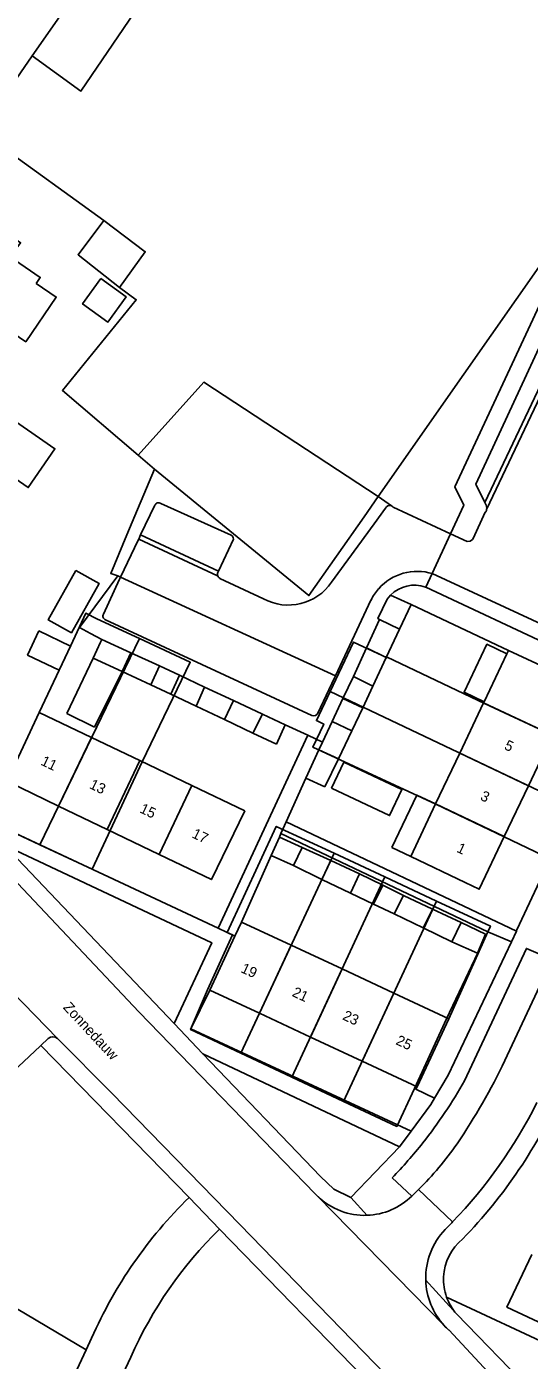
# Model space of a CAD drawing. Extents: x 194485 to 197793, y 468269 to 470822.
# Drawn here: x 195288 to 195346.2, y 470590.6 to 470744.9 of the extents above; entities that cross this region are included whole.
import ezdxf

# ---------------------------------------------------------------- set-up
doc = ezdxf.new("R2010")
doc.units = 0
for name, color, linetype in [('BGT grensvlak begroeid terreindeel', 7, 'Continuous'), ('BGT grensvlak gebouwinstallatie plus 1', 7, 'Continuous'), ('BGT grensvlak onbegroeid terreindeel', 7, 'Continuous'), ('BGT grensvlak pand op maaiveld', 7, 'Continuous'), ('BGT grensvlak pand op maaiveld LR', 7, 'Continuous'), ('BGT grensvlak wegdeel', 7, 'Continuous'), ('BGT tekst huisnummerreeks', 7, 'Continuous'), ('BGT tekst openbare ruimte label weg', 7, 'Continuous'), ('GEM grensvlak WOZ_BRK percelen', 7, 'Continuous')]:
    doc.layers.add(name, color=color, linetype=linetype)

msp = doc.modelspace()

# ---------------------------------------------------------------- linework, layer by layer
at = {"layer": 'BGT grensvlak begroeid terreindeel'}
for p, q in [((195328.7, 470690.52), (195327.06, 470688.18)), ((195328.7, 470690.52), (195330.23, 470689.44)), ((195269.93, 470606.57), (195294.91, 470591.8))]:
    msp.add_line(p, q, dxfattribs=at)
for points in [[(195366.26, 470744.11), (195338.61, 470704.66), (195328.7, 470690.52)], [(195300.92, 470695.3), (195308.54, 470703.74), (195328.7, 470690.52)], [(195302.8, 470693.69), (195320.67, 470679.05), (195327.06, 470688.18)], [(195335.21, 470620.92), (195333.06, 470621.95), (195333.19, 470622.24)]]:
    msp.add_lwpolyline(points, dxfattribs=at)
at = {"layer": 'BGT grensvlak gebouwinstallatie plus 1'}
for p, q in [((195330.13, 470679.12), (195332.49, 470678.01)), ((195331.17, 470675.19), (195332.49, 470678.01)), ((195295.73, 470671.83), (195292.69, 470665.43)), ((195305.72, 470669.84), (195303.41, 470670.92)), ((195299.06, 470670.29), (195295.89, 470663.85)), ((195305.72, 470669.84), (195304.69, 470667.65)), ((195308.61, 470668.48), (195305.72, 470669.84)), ((195325.82, 470669.71), (195324.62, 470667.15)), ((195302.39, 470668.74), (195304.69, 470667.65)), ((195304.69, 470667.65), (195307.64, 470666.26)), ((195326.9, 470666.08), (195328.07, 470668.57)), ((195324.62, 470667.15), (195323.37, 470664.48)), ((195326.9, 470666.08), (195324.62, 470667.15)), ((195325.65, 470663.41), (195326.9, 470666.08)), ((195295.89, 470663.85), (195292.69, 470665.43)), ((195315.3, 470665.35), (195317.94, 470664.12)), ((195314.19, 470663.15), (195316.92, 470661.88)), ((195316.92, 470661.88), (195317.94, 470664.12)), ((195330.29, 470649.91), (195333.17, 470655.98)), ((195335.34, 470654.95), (195333.17, 470655.98)), ((195316.3, 470648.97), (195317.26, 470651.12)), ((195319.91, 470649.93), (195317.26, 470651.12)), ((195318.88, 470647.82), (195316.3, 470648.97)), ((195332.46, 470648.88), (195330.29, 470649.91)), ((195326.54, 470646.85), (195329.23, 470645.54)), ((195328.17, 470643.36), (195325.48, 470644.63)), ((195328.17, 470643.36), (195329.23, 470645.54)), ((195329.23, 470645.54), (195331.63, 470644.37)), ((195330.55, 470642.24), (195328.17, 470643.36)), ((195338.29, 470641.22), (195341.09, 470639.9)), ((195341.09, 470639.9), (195340.17, 470637.68)), ((195340.17, 470637.68), (195337.21, 470639.01))]:
    msp.add_line(p, q, dxfattribs=at)
for points in [[(195293.71, 470681.96), (195290.53, 470676.24), (195293.21, 470674.75), (195296.4, 470680.46), (195293.71, 470681.96)], [(195330.13, 470679.12), (195329.75, 470678.65), (195328.67, 470676.4), (195328.86, 470676.3)], [(195343.58, 470672.32), (195341.27, 470673.42), (195338.63, 470667.87), (195340.95, 470666.77)]]:
    msp.add_lwpolyline(points, dxfattribs=at)
at = {"layer": 'BGT grensvlak onbegroeid terreindeel'}
for p, q in [((195296.94, 470722.44), (195282.62, 470732.81)), ((195300.92, 470695.3), (195302.8, 470693.69)), ((195332.49, 470678.01), (195343.76, 470672.7)), ((195341.37, 470640.17), (195336.87, 470630.1)), ((195359.46, 470587.2), (195336.6, 470597.9))]:
    msp.add_line(p, q, dxfattribs=at)
for points in [[(195288.67, 470741.49), (195294.31, 470737.43), (195309.74, 470760.18), (195310.66, 470761.38), (195325.26, 470750.45), (195336.55, 470765.98)], [(195300.92, 470695.3), (195292.17, 470702.79), (195300.71, 470713.29), (195298.75, 470714.71)], [(195302.8, 470693.69), (195299.62, 470686.07), (195297.76, 470681.62), (195298.59, 470681.34)]]:
    msp.add_lwpolyline(points, dxfattribs=at)
at = {"layer": 'BGT grensvlak pand op maaiveld'}
for p, q in [((195327.34, 470673.01), (195328.86, 470676.3)), ((195331.17, 470675.19), (195328.86, 470676.3)), ((195329.62, 470671.88), (195331.17, 470675.19)), ((195293.1, 470673.2), (195289.44, 470674.98)), ((195296.58, 470673.67), (195295.73, 470671.83)), ((195296.72, 470673.98), (195296.58, 470673.67)), ((195296.72, 470673.98), (195300.07, 470672.45)), ((195291.8, 470670.44), (195293.1, 470673.2)), ((195300.07, 470672.45), (195303.41, 470670.92)), ((195325.82, 470669.71), (195327.34, 470673.01)), ((195340.95, 470666.77), (195343.58, 470672.32)), ((195343.58, 470672.32), (195343.76, 470672.7)), ((195343.76, 470672.7), (195351.74, 470668.98)), ((195295.73, 470671.83), (195299.06, 470670.29)), ((195302.39, 470668.74), (195303.41, 470670.92)), ((195328.07, 470668.57), (195329.62, 470671.88)), ((195299.06, 470670.29), (195302.39, 470668.74)), ((195325.82, 470669.71), (195328.07, 470668.57)), ((195307.64, 470666.26), (195308.61, 470668.48)), ((195311.96, 470666.91), (195308.61, 470668.48)), ((195310.92, 470664.71), (195307.64, 470666.26)), ((195315.3, 470665.35), (195311.96, 470666.91)), ((195338.12, 470660.82), (195340.89, 470666.66)), ((195340.89, 470666.66), (195340.95, 470666.77)), ((195314.19, 470663.15), (195310.92, 470664.71)), ((195315.3, 470665.35), (195314.19, 470663.15)), ((195323.37, 470664.48), (195322.25, 470662.09)), ((195325.65, 470663.41), (195323.37, 470664.48)), ((195324.09, 470660.17), (195325.65, 470663.41)), ((195348.84, 470662.89), (195346.07, 470657.04)), ((195301.1, 470659.98), (195295.54, 470662.64)), ((195321.84, 470661.22), (195322.25, 470662.09)), ((195307.13, 470657.09), (195301.1, 470659.98)), ((195320.31, 470657.94), (195321.84, 470661.22)), ((195322.53, 470656.92), (195324.09, 470660.17)), ((195335.34, 470654.95), (195338.12, 470660.82)), ((195313.26, 470654.15), (195307.13, 470657.09)), ((195320.31, 470657.94), (195322.53, 470656.92)), ((195346.07, 470657.04), (195343.28, 470651.18)), ((195291.71, 470654.71), (195297.33, 470652.01)), ((195332.46, 470648.88), (195335.34, 470654.95)), ((195297.33, 470652.01), (195303.36, 470649.11)), ((195319.91, 470649.93), (195318.88, 470647.82)), ((195323.23, 470648.39), (195319.91, 470649.93)), ((195338.77, 470645.86), (195332.46, 470648.88)), ((195318.88, 470647.82), (195322.18, 470646.22)), ((195326.54, 470646.85), (195323.23, 470648.39)), ((195322.18, 470646.22), (195325.48, 470644.63)), ((195325.48, 470644.63), (195326.54, 470646.85)), ((195331.63, 470644.37), (195330.55, 470642.24)), ((195334.96, 470642.79), (195331.63, 470644.37)), ((195338.29, 470641.22), (195334.96, 470642.79)), ((195312.12, 470639.67), (195312.87, 470641.29)), ((195312.87, 470641.29), (195318.62, 470638.6)), ((195330.55, 470642.24), (195333.88, 470640.62)), ((195337.21, 470639.01), (195338.29, 470641.22)), ((195309.22, 470633.39), (195312.12, 470639.67)), ((195333.88, 470640.62), (195337.21, 470639.01)), ((195318.62, 470638.6), (195324.51, 470635.86)), ((195324.51, 470635.86), (195330.5, 470633.07)), ((195314.95, 470630.73), (195309.22, 470633.39)), ((195330.5, 470633.07), (195336.87, 470630.1)), ((195320.86, 470627.98), (195314.95, 470630.73)), ((195336.87, 470630.1), (195333.19, 470622.24)), ((195326.85, 470625.19), (195320.86, 470627.98)), ((195333.19, 470622.24), (195326.85, 470625.19))]:
    msp.add_line(p, q, dxfattribs=at)
for points in [[(195289.11, 470715.18), (195289.59, 470715.87), (195286.12, 470718.26), (195287.32, 470719.88), (195283.88, 470722.34), (195283.27, 470721.51), (195281.2, 470722.9), (195277.22, 470717.2)], [(195298.75, 470714.71), (195293.97, 470718.49), (195296.94, 470722.44)], [(195296.94, 470722.44), (195301.74, 470718.83), (195298.75, 470714.71)], [(195296.59, 470715.73), (195299.52, 470713.63), (195297.42, 470710.71), (195294.49, 470712.8), (195296.59, 470715.73)], [(195282.58, 470713.49), (195281.91, 470712.5), (195287.92, 470708.42), (195291.44, 470713.6), (195289.11, 470715.18)], [(195284.96, 470700.43), (195281.86, 470695.93), (195288.2, 470691.56), (195291.3, 470696.05), (195284.96, 470700.43)], [(195289.44, 470674.98), (195288.13, 470672.17), (195291.8, 470670.44)], [(195295.54, 470662.64), (195289.49, 470665.55), (195285.77, 470657.57), (195291.71, 470654.71)], [(195323.28, 470656.78), (195330.02, 470653.61), (195331.44, 470656.63), (195324.7, 470659.8), (195323.28, 470656.78)], [(195303.36, 470649.11), (195309.4, 470646.2), (195313.26, 470654.15)], [(195343.28, 470651.18), (195340.38, 470645.09), (195338.77, 470645.86)], [(195354.35, 470599.1), (195351.49, 470593.03), (195343.59, 470596.74), (195346.45, 470602.82)]]:
    msp.add_lwpolyline(points, dxfattribs=at)
at = {"layer": 'BGT grensvlak pand op maaiveld LR'}
for p, q in [((195300.07, 470672.45), (195299.06, 470670.29)), ((195327.34, 470673.01), (195329.62, 470671.88)), ((195311.96, 470666.91), (195310.92, 470664.71)), ((195340.89, 470666.66), (195348.84, 470662.89)), ((195295.54, 470662.64), (195291.71, 470654.71)), ((195301.1, 470659.98), (195297.33, 470652.01)), ((195324.09, 470660.17), (195321.84, 470661.22)), ((195338.12, 470660.82), (195346.07, 470657.04)), ((195307.13, 470657.09), (195303.36, 470649.11)), ((195335.34, 470654.95), (195343.28, 470651.18)), ((195322.18, 470646.22), (195323.23, 470648.39)), ((195333.88, 470640.62), (195334.96, 470642.79)), ((195318.62, 470638.6), (195314.95, 470630.73)), ((195320.86, 470627.98), (195324.51, 470635.86)), ((195326.85, 470625.19), (195330.5, 470633.07))]:
    msp.add_line(p, q, dxfattribs=at)
at = {"layer": 'BGT grensvlak wegdeel'}
for p, q in [((195288.67, 470741.49), (195338.9, 470813.57)), ((195282.62, 470732.81), (195288.67, 470741.49)), ((195355.39, 470720.18), (195341.02, 470689.81)), ((195356.26, 470720.8), (195341.23, 470689)), ((195301.21, 470686.08), (195302.86, 470689.52)), ((195303.55, 470689.71), (195311.67, 470686.03)), ((195330.43, 470689.3), (195337.07, 470686.21)), ((195341.02, 470689.81), (195341.1, 470689.66)), ((195300.99, 470685.6), (195301.21, 470686.08)), ((195301.21, 470686.08), (195310.22, 470681.87)), ((195337.07, 470686.21), (195334.95, 470681.6)), ((195300.99, 470685.6), (195310.12, 470681.33)), ((195311.95, 470685.6), (195310.22, 470681.87)), ((195298.59, 470681.34), (195298.88, 470681.2)), ((195310.22, 470681.87), (195310.15, 470681.72)), ((195334.95, 470681.6), (195334.22, 470680.02)), ((195334.95, 470681.6), (195356.18, 470671.77)), ((195298.88, 470681.2), (195323.74, 470669.77)), ((195310.36, 470681.05), (195315.41, 470678.69)), ((195334.22, 470680.02), (195334.17, 470680.04)), ((195334.22, 470680.02), (195355.73, 470669.93)), ((195323.74, 470669.77), (195327.86, 470678.54)), ((195321.02, 470665.2), (195297.14, 470676.26)), ((195296.72, 470673.98), (195295.42, 470674.67)), ((195320.54, 470662.92), (195310.17, 470640.58)), ((195317.94, 470664.12), (195320.54, 470662.92)), ((195322.25, 470662.09), (195320.54, 470662.92)), ((195318.05, 470652.88), (195320.31, 470657.94)), ((195317.44, 470651.52), (195318.05, 470652.88)), ((195318.05, 470652.88), (195344.69, 470640.24)), ((195317.26, 470651.12), (195317.44, 470651.52)), ((195317.44, 470651.52), (195341.37, 470640.17)), ((195305.09, 470629.53), (195285.47, 470650.17)), ((195312.87, 470641.29), (195316.3, 470648.97)), ((195312.12, 470639.67), (195310.17, 470640.58)), ((195344.1, 470638.99), (195341.37, 470640.17)), ((195344.69, 470640.24), (195344.1, 470638.99)), ((195348.81, 470636.94), (195343.36, 470625.25)), ((195286.33, 470633.23), (195291.59, 470627.81)), ((195305.09, 470629.53), (195308.42, 470626.05)), ((195289.66, 470627.01), (195290.52, 470627.81)), ((195297.89, 470621.49), (195291.59, 470627.81)), ((195289.59, 470626.94), (195276.79, 470614.93)), ((195289.59, 470626.94), (195289.66, 470627.01)), ((195306.81, 470609.42), (195289.66, 470627.01)), ((195331.17, 470615.29), (195308.42, 470626.05)), ((195331.17, 470615.29), (195332.49, 470617.08)), ((195325.53, 470609.42), (195331.17, 470615.29)), ((195332.58, 470609.59), (195330.32, 470611.68)), ((195333.36, 470610.33), (195337.3, 470606.6)), ((195310.35, 470605.77), (195306.81, 470609.42)), ((195321.73, 470609.52), (195336.33, 470594.6)), ((195327.41, 470607.35), (195325.53, 470609.42)), ((195343.73, 470571.42), (195310.35, 470605.77)), ((195337.75, 470595.94), (195334.18, 470599.88)), ((195353.24, 470580.05), (195337.75, 470595.94)), ((195294.91, 470591.8), (195291.72, 470584.96)), ((195295.53, 470593.14), (195294.91, 470591.8)), ((195294.33, 470578.64), (195300.07, 470590.95))]:
    msp.add_line(p, q, dxfattribs=at)
for points in [[(195337.07, 470686.21), (195338.59, 470689.51), (195337.56, 470691.65), (195351.61, 470721.77), (195354.63, 470722.38), (195357.44, 470728.27), (195369.99, 470738.75), (195383.39, 470767.12), (195386.54, 470767.85), (195389.57, 470774.4)], [(195352.67, 470719.33), (195340, 470691.96), (195341.02, 470689.81)], [(195323.3, 470680.62), (195328.23, 470687.36), (195329.54, 470689.16)], [(195337.07, 470686.21), (195338.99, 470685.32), (195339.33, 470685.35), (195339.6, 470685.53), (195339.67, 470685.66), (195341.08, 470688.7)], [(195298.88, 470681.2), (195300.92, 470685.46), (195300.99, 470685.6)], [(195298.59, 470681.34), (195294.14, 470675.36), (195295.42, 470674.67)], [(195296.92, 470676.91), (195298.77, 470680.96), (195298.88, 470681.2)], [(195321.71, 470665.47), (195323.62, 470669.53), (195323.74, 470669.77)], [(195356.98, 470666.52), (195344.75, 470640.38), (195344.69, 470640.24)], [(195310.17, 470640.58), (195283.61, 470653.01), (195281.56, 470653.94)], [(195321.41, 470609.85), (195301, 470630.91), (195281.83, 470651.18)], [(195285.47, 470650.17), (195309.43, 470638.89), (195305.09, 470629.53)], [(195344.1, 470638.99), (195336.8, 470623.57), (195335.21, 470620.92)], [(195338.69, 470622.93), (195345.84, 470638.23), (195348.81, 470636.94)], [(195332.49, 470617.08), (195307.02, 470628.92), (195309.22, 470633.39)], [(195308.42, 470626.05), (195322.01, 470611.83), (195323.58, 470610.39), (195325.53, 470609.42)], [(195297.89, 470621.49), (195312.68, 470606.29), (195345.18, 470572.82)], [(195335.21, 470620.92), (195334.77, 470620.19), (195332.49, 470617.08)], [(195349.3, 470580.97), (195343.41, 470587.06), (195336.85, 470594.09)]]:
    msp.add_lwpolyline(points, dxfattribs=at)
for centre, radius, start, end in [((195303.28, 470689.35), 0.448, 53.0023, 158.0028), ((195330.03, 470688.95), 0.535, 68.3806, 156.3965), ((195330.04, 470688.95), 0.529, 41.4864, 68.5675), ((195340.43, 470689.19), 0.824, 322.9985, 346.4718), ((195340.44, 470689.19), 0.812, 346.5748, 35.6453), ((195311.49, 470685.61), 0.456, 358.577, 67.3214), ((195310.59, 470681.49), 0.494, 152.3296, 198.8505), ((195310.59, 470681.49), 0.492, 198.7549, 242.3798), ((195333.2, 470675.93), 5.93, 72.8003, 138.5972), ((195318.29, 470684.01), 6.05, 241.5473, 325.8991), ((195333.23, 470675.91), 5.97, 138.6925, 153.9674), ((195332.88, 470676.39), 3.87, 70.5169, 135.2693), ((195297.3, 470676.68), 0.447, 148.4085, 248.6728), ((195321.23, 470665.69), 0.533, 247.6277, 334.9056), ((195291.05, 470627.24), 0.784, 47.1748, 132.9326), ((195275.69, 470657.85), 75.11, 325.8044, 334.2808), ((195287.87, 470651.84), 58.47, 321.8645, 330.3629), ((195295.9, 470645.75), 59.2, 315.9866, 335.9936), ((195297.04, 470645.35), 55.89, 316.0942, 333.4794), ((195281.19, 470658.1), 67.59, 316.6318, 321.1927), ((195307.26, 470636.8), 37.17, 314.5959, 325.2889), ((195306.92, 470637.17), 37.68, 312.9396, 314.5778), ((195343.36, 470572.05), 52.27, 134.3624, 156.1979), ((195327.33, 470615.32), 8.06, 222.7637, 225.9849), ((195327.12, 470615.11), 7.76, 226.0299, 272.1144), ((195327.12, 470615.12), 7.77, 272.1004, 314.6252), ((195343.86, 470571.56), 47.89, 134.4097, 156.1164), ((195342.29, 470600.1), 8.1, 136.1762, 181.5949), ((195298.15, 470644.26), 54.33, 314.8084, 316.1104), ((195342.31, 470599.93), 6.06, 129.3197, 177.2376), ((195342.3, 470600.1), 8.11, 181.5846, 222.6832), ((195342.38, 470599.95), 6.13, 177.388, 199.4927), ((195342.31, 470599.93), 6.05, 199.5936, 221.1811), ((195342.7, 470600.52), 8.7, 222.9069, 227.7542)]:
    msp.add_arc(centre, radius, start, end, dxfattribs=at)
at = {"layer": 'GEM grensvlak WOZ_BRK percelen'}
for p, q in [((195301.07, 470674.08), (195289.54, 470650.23)), ((195323.13, 470667.96), (195351.37, 470654.52)), ((195323.59, 470649.25), (195312.8, 470626.12)), ((195329.45, 470646.51), (195323.59, 470649.25)), ((195329.45, 470646.51), (195318.71, 470623.34)), ((195335.43, 470643.72), (195329.45, 470646.51)), ((195335.43, 470643.72), (195324.69, 470620.54)), ((195312.8, 470626.12), (195318.71, 470623.34)), ((195318.71, 470623.34), (195324.69, 470620.54))]:
    msp.add_line(p, q, dxfattribs=at)
for points in [[(195289.54, 470650.23), (195283.61, 470653.01), (195285.77, 470657.57), (195289.49, 470665.55), (195293.15, 470673.3), (195294.87, 470677.02), (195296.16, 470676.35), (195301.07, 470674.08)], [(195301.07, 470674.08), (195306.96, 470671.35), (195301.39, 470659.84), (195295.59, 470647.4), (195289.54, 470650.23)], [(195323.13, 470667.96), (195325.82, 470673.68), (195329.72, 470671.86), (195329.75, 470671.92), (195341, 470666.57), (195354.14, 470660.44), (195351.37, 470654.52)], [(195351.37, 470654.52), (195348.6, 470648.61), (195335.38, 470654.92), (195321.14, 470661.51), (195322.39, 470664.2), (195321.55, 470664.59), (195323.13, 470667.96)], [(195323.59, 470649.25), (195316.9, 470652.36), (195311.21, 470640.09), (195311.85, 470639.79), (195308.96, 470633.45), (195306.99, 470628.85), (195312.8, 470626.12)], [(195324.69, 470620.54), (195330.86, 470617.65), (195332.9, 470622.03), (195336.61, 470630.1), (195341.67, 470640.82), (195335.43, 470643.72)]]:
    msp.add_lwpolyline(points, dxfattribs=at)

# ---------------------------------------------------------------- texts
at = {"layer": 'BGT tekst huisnummerreeks'}
for s, rotation, p in [('5', 334.6, (195343.19, 470661.33)), ('11', 334.3, (195289.57, 470659.52)), ('13', 334.3, (195295.19, 470656.81)), ('3', 334.6, (195340.41, 470655.47)), ('15', 334.3, (195301.01, 470654.01)), ('17', 334.3, (195307.05, 470651.11)), ('1', 334.6, (195337.68, 470649.44)), ('19', 335, (195312.71, 470635.52)), ('21', 335, (195318.64, 470632.76)), ('23', 335, (195324.48, 470630.05)), ('25', 335, (195330.64, 470627.18))]:
    msp.add_text(s, height=1.2, rotation=rotation, dxfattribs=at).set_placement(p)
at = {"layer": 'BGT tekst openbare ruimte label weg'}
msp.add_text('Zonnedauw', height=1.2, rotation=313, dxfattribs=at).set_placement((195292.17, 470631.35))

doc.saveas('drawing.dxf')
